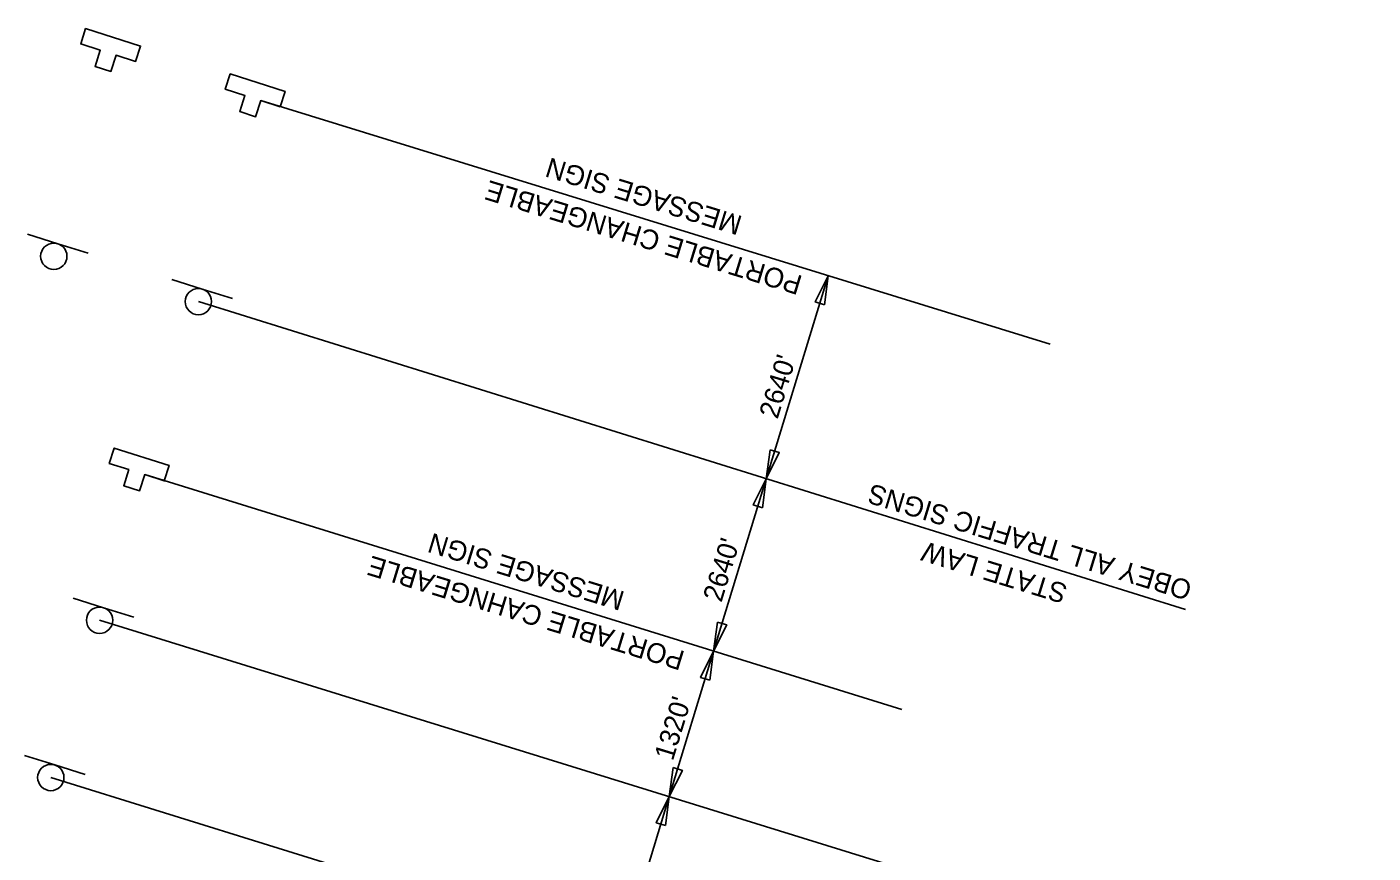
# Model space of a CAD drawing. Extents: x 2135767 to 2151731, y 141839 to 175894.
# Drawn here: x 2141487.1 to 2141895.8, y 170839.7 to 171090.5 of the extents above; entities that cross this region are included whole.
import ezdxf

# ---------------------------------------------------------------- set-up
doc = ezdxf.new("R2010")
doc.units = 0
for name, color, linetype in [('Default', 7, 'Continuous'), ('PR_Dimensions', 7, 'Continuous'), ('PR_Dimensions_Phase', 7, 'Continuous'), ('PR_Phasing_Detour_1', 7, 'Continuous'), ('PR_Traffic_Control_Devices_Temp', 7, 'Continuous'), ('PR_Traffic_Sign_Temp', 7, 'Continuous')]:
    doc.layers.add(name, color=color, linetype=linetype)

# ---------------------------------------------------------------- blocks, each defined once
blk = doc.blocks.new('Arrowhd')
at = {"layer": 'Default'}
blk.add_lwpolyline([(0.318, -0.053), (0.318, 0.053), (0, 0)], close=True, dxfattribs=at)
blk = doc.blocks.new('PR-TCSIGN_rev')
at = {"layer": 'Default'}
blk.add_lwpolyline([(-5.47, 0), (-1.58, 0), (-1.58, -3.22), (1.58, -3.22), (1.58, 0), (5.47, 0), (5.47, 3.06), (-5.47, 3.06)], close=True, dxfattribs=at)
blk.add_lwpolyline([(1.58, 0), (5.47, 0), (5.47, 3.06), (-5.47, 3.06), (-5.47, 0), (-1.58, 0), (-1.58, -3.22), (1.58, -3.22), (1.58, 0)], dxfattribs=at)

msp = doc.modelspace()

# ---------------------------------------------------------------- linework, layer by layer
at = {"layer": 'PR_Dimensions'}
for p, q in [((2141711.57, 170953.35), (2141730.39, 171015.01)), ((2141695.6, 170901.02), (2141711.57, 170953.35)), ((2141682.13, 170856.85), (2141695.6, 170901.02)), ((2141667.5, 170808.93), (2141682.13, 170856.85))]:
    msp.add_line(p, q, dxfattribs=at)
at = {"layer": 'PR_Dimensions_Phase'}
for p, q in [((2141558.06, 171068.19), (2141797.81, 170994.21)), ((2141539.13, 171007.13), (2141838.91, 170913.63)), ((2141522.84, 170954.61), (2141752.76, 170883.29)), ((2141509.13, 170910.4), (2141790.44, 170823.33)), ((2141494.32, 170862.65), (2141694.58, 170800.53))]:
    msp.add_line(p, q, dxfattribs=at)
at = {"layer": 'PR_Phasing_Detour_1'}
msp.add_circle((2140069.54, 171591.41), 4302.23, dxfattribs=at)
at = {"layer": 'PR_Traffic_Sign_Temp'}
for p, q in [((2141496.43, 171024.72), (2141487.22, 171027.6)), ((2141505.64, 171021.84), (2141496.43, 171024.72)), ((2141540.32, 171010.96), (2141531.11, 171013.84)), ((2141549.53, 171008.08), (2141540.32, 171010.96)), ((2141510.32, 170914.22), (2141501.11, 170917.1)), ((2141519.53, 170911.34), (2141510.32, 170914.22)), ((2141495.51, 170866.47), (2141486.3, 170869.35)), ((2141504.73, 170863.59), (2141495.51, 170866.47))]:
    msp.add_line(p, q, dxfattribs=at)
for centre in [(2141495.23, 171020.9), (2141539.13, 171007.14), (2141509.13, 170910.4), (2141494.32, 170862.65)]:
    msp.add_circle(centre, 4, dxfattribs=at)

# ---------------------------------------------------------------- block references
at = {"layer": 'PR_Dimensions'}
for p, xscale, yscale, rotation in [((2141730.39, 171015.01), 27.55900000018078, -27.55900000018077, -107.03397017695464), ((2141711.57, 170953.35), 27.559000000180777, -27.559000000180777, 72.9660298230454), ((2141711.57, 170953.35), 27.55900000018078, -27.55900000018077, -107.03397017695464), ((2141695.6, 170901.02), 27.559000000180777, -27.559000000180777, 72.9660298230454), ((2141695.6, 170901.02), 27.55900000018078, -27.55900000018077, -107.03397017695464), ((2141682.13, 170856.85), 27.559000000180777, -27.559000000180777, 72.9660298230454), ((2141682.13, 170856.85), 27.55900000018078, -27.55900000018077, -107.03397017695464)]:
    msp.add_blockref('Arrowhd', p, dxfattribs=dict(at, xscale=xscale, yscale=yscale, rotation=rotation))
at = {"layer": 'PR_Traffic_Control_Devices_Temp', "xscale": 1.5993550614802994, "yscale": -1.5993550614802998, "rotation": 162.3405041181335}
for p in [(2141511.75, 171082.72), (2141555.65, 171068.96), (2141520.42, 170955.38)]:
    msp.add_blockref('PR-TCSIGN_rev', p, dxfattribs=at)

# ---------------------------------------------------------------- texts
at = {"layer": 'Default'}
for s, rotation, p in [('MESSAGE SIGN', 162.966, (2141704.65, 171032.96)), ('PORTABLE CHANGEABLE', 162.966, (2141722.9, 171014.82)), ("2640'", 72.966, (2141715, 170971.26)), ('OBEY ALL TRAFFIC SIGNS', 162.966, (2141841.25, 170922.05)), ('MESSAGE SIGN', 162.966, (2141668.93, 170918.97)), ("2640'", 72.966, (2141697.95, 170915.61)), ('STATE LAW', 162.966, (2141803.43, 170921.09)), ('PORTABLE CAHNGEABLE', 162.966, (2141687.18, 170900.83)), ("1320'", 72.966, (2141683.2, 170867.48))]:
    msp.add_text(s, height=6, rotation=rotation, dxfattribs=at).set_placement(p)

doc.saveas('drawing.dxf')
